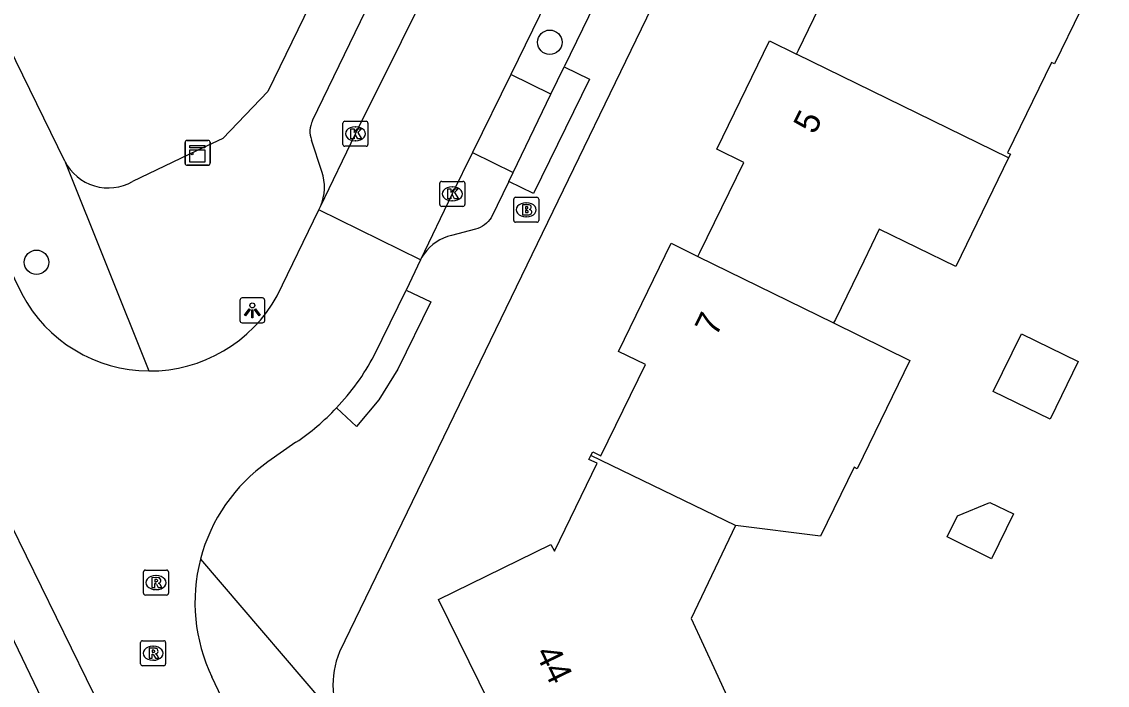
# Model space of a CAD drawing. Extents: x 160457 to 162082, y 388340 to 389736.
# Drawn here: x 160653.48 to 160696.95, y 388870.32 to 388896.91 of the extents above; entities that cross this region are included whole.
import ezdxf

# ---------------------------------------------------------------- set-up
doc = ezdxf.new("R2010")
doc.units = 0
for name, color, linetype in [('IMGEO_Boom', 7, 'Continuous'), ('IMGEO_Brandkraan', 7, 'Continuous'), ('IMGEO_Groenvoorziening', 7, 'Continuous'), ('IMGEO_Kast', 7, 'Continuous'), ('IMGEO_Kolk', 7, 'Continuous'), ('IMGEO_Lichtpunt', 7, 'Continuous'), ('IMGEO_Muur', 7, 'Continuous'), ('IMGEO_Pand', 7, 'Continuous'), ('IMGEO_Pand_nummerreeks', 7, 'Continuous'), ('IMGEO_Parkeervlak_open', 7, 'Continuous'), ('IMGEO_Rijbaan_lokaal_gesloten', 7, 'Continuous'), ('IMGEO_Rijbaan_lokaal_open', 7, 'Continuous'), ('IMGEO_Rioolput', 7, 'Continuous'), ('IMGEO_Voetpad_open', 7, 'Continuous')]:
    doc.layers.add(name, color=color, linetype=linetype)

msp = doc.modelspace()

# ---------------------------------------------------------------- linework, layer by layer
at = {"layer": 'IMGEO_Boom'}
for centre in [(160674.627, 388896.083), (160654.07, 388887.269)]:
    msp.add_circle(centre, 0.489, dxfattribs=at)
at = {"layer": 'IMGEO_Brandkraan'}
for p, q in [((160673.185, 388888.945), (160673.185, 388889.797)), ((160673.26, 388889.871), (160674.112, 388889.871)), ((160674.186, 388889.797), (160674.186, 388888.945)), ((160673.673, 388889.651), (160673.698, 388889.651)), ((160673.696, 388889.091), (160673.671, 388889.091)), ((160674.112, 388888.871), (160673.26, 388888.871))]:
    msp.add_line(p, q, dxfattribs=at)
for points in [[(160673.185, 388888.945), (160673.185, 388889.797)], [(160673.26, 388889.871), (160674.112, 388889.871)], [(160674.186, 388889.797), (160674.186, 388888.945)], [(160673.533, 388889.571), (160673.533, 388889.171), (160673.746, 388889.171)], [(160673.764, 388889.571), (160673.533, 388889.571)], [(160673.712, 388889.49), (160673.658, 388889.49), (160673.658, 388889.414)], [(160673.658, 388889.414), (160673.711, 388889.414)], [(160673.72, 388889.338), (160673.658, 388889.338), (160673.658, 388889.257)], [(160673.658, 388889.257), (160673.72, 388889.257)], [(160674.112, 388888.871), (160673.26, 388888.871)]]:
    msp.add_lwpolyline(points, dxfattribs=at)
for centre, radius, start, end in [((160673.262, 388889.795), 0.0765, 91.552, 178.448), ((160673.262, 388889.795), 0.0765, 91.552, 178.448), ((160674.11, 388889.795), 0.0765, 1.552, 88.448), ((160674.11, 388889.795), 0.0765, 1.552, 88.448), ((160673.713, 388889.452), 0.0379, 267.8285, 90.9355), ((160673.768, 388889.426), 0.145, 59.4692, 91.5367), ((160673.793, 388889.473), 0.0922, 285.5137, 58.1501), ((160673.798, 388889.281), 0.105, 301.3115, 78.989), ((160673.262, 388888.947), 0.0765, 181.552, 268.448), ((160673.262, 388888.947), 0.0765, 181.552, 268.448), ((160673.721, 388889.297), 0.0404, 269.8759, 90.5077), ((160673.752, 388889.422), 0.251, 268.6676, 293.5347), ((160674.11, 388888.947), 0.0765, 271.552, 358.448), ((160674.11, 388888.947), 0.0765, 271.552, 358.448)]:
    msp.add_arc(centre, radius, start, end, dxfattribs=at)
for centre, major_axis, ratio, start_param, end_param in [((160673.672, 388889.371), (-0.387, 0.002), 0.722429, 4.712389, 7.853982), ((160673.697, 388889.371), (-0.39, 0.002), 0.717154, 1.570796, 4.712389)]:
    msp.add_ellipse(centre, major_axis=major_axis, ratio=ratio, start_param=start_param, end_param=end_param, dxfattribs=at)
at = {"layer": 'IMGEO_Groenvoorziening'}
msp.add_lwpolyline([(160632.719, 388914.731), (160654.274, 388869.794), (160679.394, 388816.794), (160677.9, 388815.979), (160631.061, 388910.967)], dxfattribs=at)
at = {"layer": 'IMGEO_Kast'}
for p, q in [((160660.02, 388891.228), (160660.02, 388892.069)), ((160660.02, 388892.069), (160660.02, 388891.228)), ((160660.095, 388892.153), (160660.936, 388892.153)), ((160660.936, 388892.153), (160660.095, 388892.153)), ((160661.02, 388892.078), (160661.02, 388891.237)), ((160661.02, 388891.237), (160661.02, 388892.078)), ((160660.945, 388891.153), (160660.104, 388891.153)), ((160660.104, 388891.153), (160660.945, 388891.153))]:
    msp.add_line(p, q, dxfattribs=at)
for points in [[(160660.215, 388891.943), (160660.815, 388891.943), (160660.815, 388891.858), (160660.215, 388891.858), (160660.215, 388891.943)], [(160660.215, 388891.768), (160660.815, 388891.768), (160660.815, 388891.279), (160660.215, 388891.279), (160660.215, 388891.768)]]:
    msp.add_lwpolyline(points, dxfattribs=at)
msp.add_circle((160660.299, 388891.617), 0.0377, dxfattribs=at)
for centre, start, end in [((160660.098, 388892.075), 92.4484, 184.2845), ((160660.098, 388892.075), 92.4484, 184.2845), ((160660.942, 388892.075), 2.4484, 94.2845), ((160660.942, 388892.075), 2.4484, 94.2845), ((160660.098, 388891.231), 182.4484, 274.2845), ((160660.098, 388891.231), 182.4484, 274.2845), ((160660.942, 388891.231), 272.4484, 4.2845), ((160660.942, 388891.231), 272.4484, 4.2845)]:
    msp.add_arc(centre, 0.0779, start, end, dxfattribs=at)
at = {"layer": 'IMGEO_Kolk'}
for p, q in [((160666.343, 388891.991), (160666.343, 388892.843)), ((160666.418, 388892.917), (160667.27, 388892.917)), ((160667.344, 388892.843), (160667.344, 388891.991)), ((160666.831, 388892.697), (160666.856, 388892.697)), ((160666.854, 388892.137), (160666.829, 388892.137)), ((160667.27, 388891.917), (160666.418, 388891.917)), ((160670.223, 388889.583), (160670.223, 388890.435)), ((160670.298, 388890.509), (160671.15, 388890.509)), ((160670.711, 388890.289), (160670.736, 388890.289)), ((160671.224, 388890.435), (160671.224, 388889.583)), ((160671.15, 388889.509), (160670.298, 388889.509)), ((160670.734, 388889.729), (160670.709, 388889.729))]:
    msp.add_line(p, q, dxfattribs=at)
for points in [[(160666.343, 388891.991), (160666.343, 388892.843)], [(160666.418, 388892.917), (160667.27, 388892.917)], [(160667.344, 388892.843), (160667.344, 388891.991)], [(160666.664, 388892.617), (160666.787, 388892.617), (160666.787, 388892.466), (160666.917, 388892.617), (160667.081, 388892.617), (160666.935, 388892.466), (160667.088, 388892.217), (160666.936, 388892.217), (160666.851, 388892.381), (160666.787, 388892.314), (160666.787, 388892.217), (160666.664, 388892.217), (160666.664, 388892.617)], [(160667.27, 388891.917), (160666.418, 388891.917)], [(160670.223, 388889.583), (160670.223, 388890.435)], [(160670.298, 388890.509), (160671.15, 388890.509)], [(160671.224, 388890.435), (160671.224, 388889.583)], [(160670.544, 388890.209), (160670.667, 388890.209), (160670.667, 388890.058), (160670.797, 388890.209), (160670.961, 388890.209), (160670.815, 388890.058), (160670.968, 388889.809), (160670.816, 388889.809), (160670.731, 388889.973), (160670.667, 388889.906), (160670.667, 388889.809), (160670.544, 388889.809), (160670.544, 388890.209)], [(160671.15, 388889.509), (160670.298, 388889.509)]]:
    msp.add_lwpolyline(points, dxfattribs=at)
for centre, start, end in [((160666.42, 388892.841), 91.552, 178.448), ((160666.42, 388892.841), 91.552, 178.448), ((160667.268, 388892.841), 1.552, 88.448), ((160667.268, 388892.841), 1.552, 88.448), ((160666.42, 388891.993), 181.552, 268.448), ((160666.42, 388891.993), 181.552, 268.448), ((160667.268, 388891.993), 271.552, 358.448), ((160667.268, 388891.993), 271.552, 358.448), ((160670.3, 388890.433), 91.552, 178.448), ((160670.3, 388890.433), 91.552, 178.448), ((160671.148, 388890.433), 1.552, 88.448), ((160671.148, 388890.433), 1.552, 88.448), ((160670.3, 388889.585), 181.552, 268.448), ((160670.3, 388889.585), 181.552, 268.448), ((160671.148, 388889.585), 271.552, 358.448), ((160671.148, 388889.585), 271.552, 358.448)]:
    msp.add_arc(centre, 0.0765, start, end, dxfattribs=at)
for centre, major_axis, ratio, start_param, end_param in [((160666.83, 388892.417), (-0.387, 0.002), 0.722429, 4.712389, 7.853982), ((160666.855, 388892.417), (-0.39, 0.002), 0.717154, 1.570796, 4.712389), ((160670.71, 388890.009), (-0.387, 0.002), 0.722429, 4.712389, 7.853982), ((160670.735, 388890.009), (-0.39, 0.002), 0.717154, 1.570796, 4.712389)]:
    msp.add_ellipse(centre, major_axis=major_axis, ratio=ratio, start_param=start_param, end_param=end_param, dxfattribs=at)
at = {"layer": 'IMGEO_Lichtpunt'}
for p, q in [((160662.214, 388885.744), (160662.214, 388884.937)), ((160662.214, 388885.744), (160662.214, 388884.937)), ((160663.116, 388885.839), (160662.308, 388885.839)), ((160663.116, 388885.839), (160662.308, 388885.839)), ((160663.21, 388884.937), (160663.21, 388885.744)), ((160663.21, 388884.937), (160663.21, 388885.744)), ((160662.308, 388884.843), (160663.116, 388884.843)), ((160662.308, 388884.843), (160663.116, 388884.843))]:
    msp.add_line(p, q, dxfattribs=at)
for points in [[(160662.588, 388885.408), (160662.627, 388885.38), (160662.439, 388885.118), (160662.401, 388885.145), (160662.588, 388885.408)], [(160662.69, 388885.36), (160662.737, 388885.36), (160662.737, 388885.038), (160662.69, 388885.038), (160662.69, 388885.36)], [(160662.8, 388885.38), (160662.838, 388885.407), (160663.025, 388885.145), (160662.986, 388885.117), (160662.8, 388885.38)]]:
    msp.add_lwpolyline(points, dxfattribs=at)
msp.add_circle((160662.713, 388885.542), 0.0994, dxfattribs=at)
for centre, start, end in [((160662.308, 388885.744), 90, 180), ((160662.308, 388885.744), 90, 180), ((160663.116, 388885.744), 0, 90), ((160663.116, 388885.744), 0, 90), ((160662.308, 388884.937), 180, 270), ((160662.308, 388884.937), 180, 270), ((160663.116, 388884.937), 270, 0), ((160663.116, 388884.937), 270, 360)]:
    msp.add_arc(centre, 0.0946, start, end, dxfattribs=at)
at = {"layer": 'IMGEO_Muur'}
msp.add_lwpolyline([(160675.312, 388918.745), (160663.339, 388894.117), (160661.527, 388892.231), (160660.482, 388891.731)], dxfattribs=at)
at = {"layer": 'IMGEO_Pand'}
for points in [[(160684.507, 388895.608), (160684.582, 388895.764), (160685.605, 388897.88), (160686.327, 388899.371), (160685.248, 388899.885), (160687.363, 388904.226), (160688.443, 388903.701)], [(160696.954, 388899.561), (160694.835, 388895.213), (160694.718, 388895.27), (160692.96, 388891.66), (160693.077, 388891.603), (160693.003, 388891.45)], [(160680.559, 388887.502), (160680.635, 388887.658), (160681.518, 388889.462), (160682.401, 388891.266), (160681.314, 388891.795), (160683.428, 388896.136), (160684.507, 388895.608)], [(160693.003, 388891.45), (160684.507, 388895.608)], [(160693.003, 388891.45), (160690.884, 388887.101), (160687.823, 388888.593), (160687.201, 388887.317), (160686.064, 388884.982), (160685.994, 388884.837)], [(160676.271, 388879.53), (160676.348, 388879.681), (160676.669, 388879.517), (160678.456, 388883.173), (160677.372, 388883.693), (160679.482, 388888.03), (160680.559, 388887.502)], [(160680.559, 388887.502), (160685.994, 388884.837)], [(160685.994, 388884.837), (160689.051, 388883.338), (160686.936, 388878.999), (160686.819, 388879.056), (160685.473, 388876.292), (160682.063, 388876.722)], [(160692.388, 388882.089), (160693.512, 388884.397), (160695.786, 388883.289), (160694.661, 388880.981), (160692.388, 388882.089)], [(160673.932, 388866.088), (160673.858, 388866.239), (160673.02, 388867.951), (160670.176, 388873.761), (160674.662, 388875.965), (160674.812, 388875.699), (160676.525, 388879.22), (160676.188, 388879.367), (160676.271, 388879.53)], [(160682.063, 388876.722), (160676.271, 388879.53)], [(160692.321, 388875.395), (160690.537, 388876.264), (160690.951, 388877.114), (160692.251, 388877.647), (160693.194, 388877.188), (160692.321, 388875.395)], [(160682.063, 388876.722), (160680.283, 388872.993), (160681.274, 388870.861), (160681.651, 388870.048), (160681.722, 388869.896)]]:
    msp.add_lwpolyline(points, dxfattribs=at)
at = {"layer": 'IMGEO_Parkeervlak_open'}
for points in [[(160674.674, 388893.998), (160673.064, 388894.787)], [(160671.532, 388891.662), (160673.155, 388890.866)]]:
    msp.add_lwpolyline(points, dxfattribs=at)
at = {"layer": 'IMGEO_Rijbaan_lokaal_gesloten'}
for points in [[(160665.442, 388889.506), (160666.845, 388892.416), (160670.533, 388899.83), (160676.82, 388912.894), (160679.424, 388918.266)], [(160675.666, 388900.137), (160674.512, 388897.742), (160673.064, 388894.787)], [(160673.064, 388894.787), (160671.532, 388891.662)], [(160671.532, 388891.662), (160670.723, 388890.01), (160669.446, 388887.361)], [(160665.374, 388889.366), (160665.442, 388889.506)]]:
    msp.add_lwpolyline(points, dxfattribs=at)
at = {"layer": 'IMGEO_Rijbaan_lokaal_open'}
for points in [[(160663.709, 388885.93), (160665.374, 388889.366)], [(160669.446, 388887.361), (160665.374, 388889.366)], [(160652.468, 388888.063), (160652.578, 388887.837), (160653.478, 388886.003)], [(160669.446, 388887.361), (160668.876, 388886.15)], [(160659.071, 388864.445), (160648.25, 388886.548)], [(160667.595, 388883.533), (160668.876, 388886.15)], [(160664.461, 388880.058), (160663.341, 388879.271)], [(160662.809, 388867.047), (160661.094, 388870.656)]]:
    msp.add_lwpolyline(points, dxfattribs=at)
for centre, radius, start, end in [((160658.612, 388888.727), 5.812, 207.949, 269.6022), ((160658.612, 388888.73), 5.815, 269.6041, 331.2148), ((160659.011, 388888.123), 9.734, 316.5975, 331.8689), ((160658.998, 388888.142), 9.757, 304.0514, 316.5669), ((160667.3, 388873.64), 6.884, 125.113, 165.4019), ((160667.308, 388873.637), 6.892, 165.391, 205.6237)]:
    msp.add_arc(centre, radius, start, end, dxfattribs=at)
at = {"layer": 'IMGEO_Rioolput'}
for p, q in [((160658.355, 388874.01), (160658.355, 388874.862)), ((160658.43, 388874.936), (160659.282, 388874.936)), ((160658.843, 388874.716), (160658.868, 388874.716)), ((160659.356, 388874.862), (160659.356, 388874.01)), ((160658.866, 388874.156), (160658.841, 388874.156)), ((160659.282, 388873.936), (160658.43, 388873.936)), ((160658.241, 388871.18), (160658.241, 388872.032)), ((160658.316, 388872.106), (160659.168, 388872.106)), ((160659.242, 388872.032), (160659.242, 388871.18)), ((160658.729, 388871.886), (160658.754, 388871.886)), ((160659.168, 388871.106), (160658.316, 388871.106)), ((160658.752, 388871.326), (160658.727, 388871.326))]:
    msp.add_line(p, q, dxfattribs=at)
for points in [[(160658.355, 388874.01), (160658.355, 388874.862)], [(160658.43, 388874.936), (160659.282, 388874.936)], [(160658.944, 388874.634), (160658.692, 388874.636), (160658.692, 388874.236)], [(160659.356, 388874.862), (160659.356, 388874.01)], [(160658.692, 388874.236), (160658.816, 388874.236), (160658.816, 388874.398), (160658.827, 388874.398)], [(160658.87, 388874.555), (160658.816, 388874.555), (160658.816, 388874.474)], [(160658.816, 388874.474), (160658.868, 388874.474)], [(160658.874, 388874.369), (160658.945, 388874.236), (160659.085, 388874.236), (160659.02, 388874.362)], [(160659.282, 388873.936), (160658.43, 388873.936)], [(160658.241, 388871.18), (160658.241, 388872.032)], [(160658.316, 388872.106), (160659.168, 388872.106)], [(160659.242, 388872.032), (160659.242, 388871.18)], [(160658.83, 388871.804), (160658.578, 388871.806), (160658.578, 388871.406)], [(160658.578, 388871.406), (160658.702, 388871.406), (160658.702, 388871.568), (160658.713, 388871.568)], [(160658.756, 388871.725), (160658.702, 388871.725), (160658.702, 388871.644)], [(160658.702, 388871.644), (160658.754, 388871.644)], [(160658.76, 388871.539), (160658.831, 388871.406), (160658.971, 388871.406), (160658.906, 388871.532)], [(160659.168, 388871.106), (160658.316, 388871.106)]]:
    msp.add_lwpolyline(points, dxfattribs=at)
for centre, radius, start, end in [((160658.432, 388874.86), 0.0765, 91.552, 178.448), ((160658.432, 388874.86), 0.0765, 91.552, 178.448), ((160658.943, 388874.524), 0.109, 350.3612, 89.416), ((160659.28, 388874.86), 0.0765, 1.552, 88.448), ((160659.28, 388874.86), 0.0765, 1.552, 88.448), ((160658.826, 388874.345), 0.0533, 26.0293, 88.6989), ((160658.852, 388874.663), 0.19, 274.7715, 282.9687), ((160658.876, 388874.459), 0.0964, 77.0061, 93.1865), ((160658.89, 388874.516), 0.0378, 276.6634, 79.6772), ((160658.941, 388874.524), 0.112, 277.5842, 350.9817), ((160658.925, 388874.309), 0.108, 29.5134, 73.7905), ((160658.432, 388874.012), 0.0765, 181.552, 268.448), ((160658.432, 388874.012), 0.0765, 181.552, 268.448), ((160659.28, 388874.012), 0.0765, 271.552, 358.448), ((160659.28, 388874.012), 0.0765, 271.552, 358.448), ((160658.318, 388872.03), 0.0765, 91.552, 178.448), ((160658.318, 388872.03), 0.0765, 91.552, 178.448), ((160659.166, 388872.03), 0.0765, 1.552, 88.448), ((160659.166, 388872.03), 0.0765, 1.552, 88.448), ((160658.712, 388871.515), 0.0533, 26.0293, 88.6989), ((160658.738, 388871.833), 0.19, 274.7715, 282.9687), ((160658.762, 388871.629), 0.0964, 77.0061, 93.1865), ((160658.776, 388871.686), 0.0378, 276.6634, 79.6772), ((160658.829, 388871.694), 0.109, 350.3612, 89.416), ((160658.827, 388871.694), 0.112, 277.5842, 350.9817), ((160658.811, 388871.479), 0.108, 29.5134, 73.7905), ((160658.318, 388871.182), 0.0765, 181.552, 268.448), ((160658.318, 388871.182), 0.0765, 181.552, 268.448), ((160659.166, 388871.182), 0.0765, 271.552, 358.448), ((160659.166, 388871.182), 0.0765, 271.552, 358.448)]:
    msp.add_arc(centre, radius, start, end, dxfattribs=at)
for centre, major_axis, ratio, start_param, end_param in [((160658.842, 388874.436), (-0.387, 0.002), 0.722429, 4.712389, 7.853982), ((160658.867, 388874.436), (-0.39, 0.002), 0.717154, 1.570796, 4.712389), ((160658.728, 388871.606), (-0.387, 0.002), 0.722429, 4.712389, 7.853982), ((160658.753, 388871.606), (-0.39, 0.002), 0.717154, 1.570796, 4.712389)]:
    msp.add_ellipse(centre, major_axis=major_axis, ratio=ratio, start_param=start_param, end_param=end_param, dxfattribs=at)
at = {"layer": 'IMGEO_Voetpad_open'}
for points in [[(160655.206, 388891.323), (160626.809, 388949.464)], [(160690.994, 388922.84), (160686.612, 388913.819), (160666.21, 388871.668)], [(160675.312, 388918.745), (160663.339, 388894.117), (160661.527, 388892.231), (160660.482, 388891.731), (160657.921, 388890.507)], [(160665.123, 388892.942), (160677.324, 388918.128)], [(160676.914, 388898.619), (160675.208, 388895.1)], [(160675.208, 388895.1), (160676.213, 388894.608), (160673.971, 388890.027), (160672.983, 388890.511)], [(160674.674, 388893.998), (160675.208, 388895.1)], [(160673.155, 388890.866), (160674.674, 388893.998)], [(160665.498, 388890.908), (160665.085, 388892.166)], [(160655.206, 388891.323), (160658.572, 388882.915)], [(160672.983, 388890.511), (160673.155, 388890.866)], [(160672.983, 388890.511), (160672.273, 388889.047), (160672.226, 388888.982), (160672.161, 388888.906), (160672.089, 388888.836), (160672.011, 388888.772), (160671.928, 388888.716), (160671.84, 388888.667), (160671.748, 388888.626), (160671.653, 388888.594), (160670.689, 388888.348), (160670.527, 388888.302), (160670.371, 388888.241), (160670.22, 388888.166), (160670.077, 388888.079), (160669.942, 388887.979), (160669.816, 388887.867), (160669.701, 388887.745), (160669.597, 388887.612), (160669.506, 388887.471), (160669.446, 388887.361)], [(160668.876, 388886.15), (160669.861, 388885.68), (160668.541, 388882.984), (160667.779, 388881.761), (160666.891, 388880.688), (160666.083, 388881.434)], [(160660.639, 388875.375), (160666.392, 388868.639)]]:
    msp.add_lwpolyline(points, dxfattribs=at)
for centre, radius, start, end in [((160665.958, 388892.512), 0.939, 152.7666, 201.6264), ((160656.949, 388892.198), 1.95, 206.6518, 299.8916), ((160663.66, 388890.279), 1.943, 336.5439, 18.8814), ((160669.402, 388870.34), 3.458, 157.4114, 209.4657)]:
    msp.add_arc(centre, radius, start, end, dxfattribs=at)

# ---------------------------------------------------------------- texts
at = {"layer": 'IMGEO_Pand_nummerreeks'}
for s, rotation, p in [('5', 64.028, (160685.237, 388892.357)), ('7', 64.0624, (160681.293, 388884.256)), ('44', 296.0465, (160674.026, 388871.623))]:
    msp.add_text(s, height=1, rotation=rotation, dxfattribs=at).set_placement(p)

doc.saveas('drawing.dxf')
